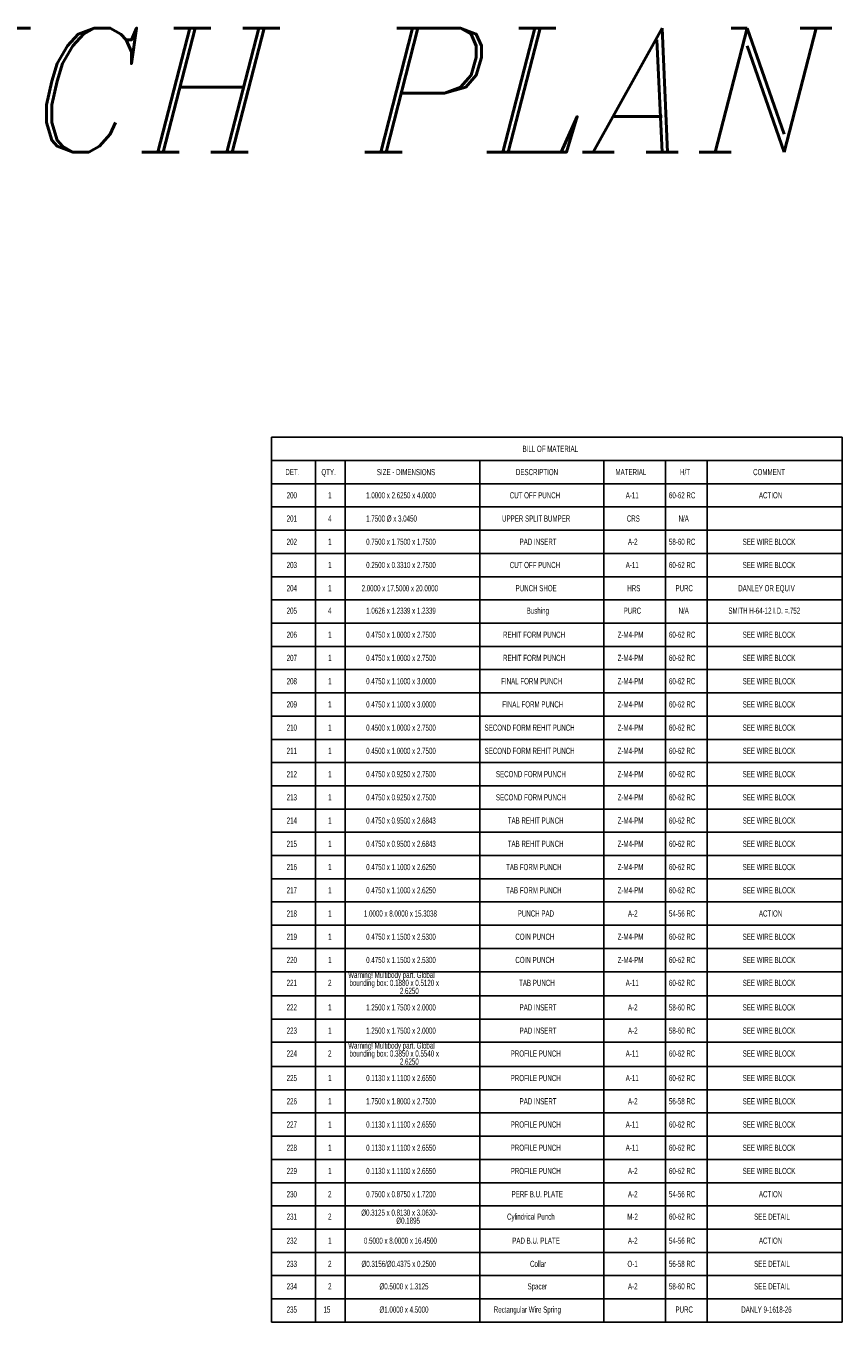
# Model space of a CAD drawing. Header units: inches. Extents: x 1802 to 2468, y -208 to -72.
# Tile 463 of 595: x 2193 to 2207, y -93 to -72. Entities that reach past the tile are written whole.
import ezdxf

# ---------------------------------------------------------------- set-up
doc = ezdxf.new("R2010")
doc.units = ezdxf.units.IN
doc.header["$LTSCALE"] = 0.5
doc.header["$MEASUREMENT"] = 0
doc.layers.add('SID-M-D', color=42, linetype='Continuous')
doc.styles.add('I', font='ITALIC.SHX')
doc.styles.add('SLDTEXTSTYLE0', font='TXT', dxfattribs={"width": 0.595745})

msp = doc.modelspace()

# ---------------------------------------------------------------- linework, layer by layer
at = {"layer": 'SID-M-D'}
for p, q in [((2197.3456, -78.56962), (2197.3456, -78.94462)), ((2197.3456, -78.56962), (2198.05989, -78.56962)), ((2198.05989, -78.56962), (2198.53519, -78.56962)), ((2198.53519, -78.56962), (2200.71233, -78.56962)), ((2200.71233, -78.56962), (2202.71233, -78.56962)), ((2202.71233, -78.56962), (2203.71233, -78.56962)), ((2203.71233, -78.56962), (2204.38457, -78.56962)), ((2204.38457, -78.56962), (2206.56171, -78.56962)), ((2206.56171, -78.56962), (2206.56171, -78.94462)), ((2197.3456, -78.94462), (2197.3456, -79.31962)), ((2197.3456, -78.94462), (2198.05989, -78.94462)), ((2198.05989, -78.94462), (2198.05989, -79.31962)), ((2198.05989, -78.94462), (2198.53519, -78.94462)), ((2198.53519, -78.94462), (2198.53519, -79.31962)), ((2198.53519, -78.94462), (2200.71233, -78.94462)), ((2200.71233, -78.94462), (2200.71233, -79.31962)), ((2200.71233, -78.94462), (2202.71233, -78.94462)), ((2202.71233, -78.94462), (2202.71233, -79.31962)), ((2202.71233, -78.94462), (2203.71233, -78.94462)), ((2203.71233, -78.94462), (2203.71233, -79.31962)), ((2203.71233, -78.94462), (2204.38457, -78.94462)), ((2204.38457, -78.94462), (2204.38457, -79.31962)), ((2204.38457, -78.94462), (2206.56171, -78.94462)), ((2206.56171, -78.94462), (2206.56171, -79.31962)), ((2197.3456, -79.31962), (2198.05989, -79.31962)), ((2197.3456, -79.31962), (2197.3456, -79.69462)), ((2198.05989, -79.31962), (2198.53519, -79.31962)), ((2198.05989, -79.31962), (2198.05989, -79.69462)), ((2198.53519, -79.31962), (2200.71233, -79.31962)), ((2198.53519, -79.31962), (2198.53519, -79.69462)), ((2200.71233, -79.31962), (2202.71233, -79.31962)), ((2200.71233, -79.31962), (2200.71233, -79.69462)), ((2202.71233, -79.31962), (2203.71233, -79.31962)), ((2202.71233, -79.31962), (2202.71233, -79.69462)), ((2203.71233, -79.31962), (2204.38457, -79.31962)), ((2203.71233, -79.31962), (2203.71233, -79.69462)), ((2204.38457, -79.31962), (2206.56171, -79.31962)), ((2204.38457, -79.31962), (2204.38457, -79.69462)), ((2206.56171, -79.31962), (2206.56171, -79.69462)), ((2197.3456, -79.69462), (2197.3456, -80.06962)), ((2197.3456, -79.69462), (2198.05989, -79.69462)), ((2198.05989, -79.69462), (2198.05989, -80.06962)), ((2198.05989, -79.69462), (2198.53519, -79.69462)), ((2198.53519, -79.69462), (2198.53519, -80.06962)), ((2198.53519, -79.69462), (2200.71233, -79.69462)), ((2200.71233, -79.69462), (2200.71233, -80.06962)), ((2200.71233, -79.69462), (2202.71233, -79.69462)), ((2202.71233, -79.69462), (2202.71233, -80.06962)), ((2202.71233, -79.69462), (2203.71233, -79.69462)), ((2203.71233, -79.69462), (2203.71233, -80.06962)), ((2203.71233, -79.69462), (2204.38457, -79.69462)), ((2204.38457, -79.69462), (2204.38457, -80.06962)), ((2204.38457, -79.69462), (2206.56171, -79.69462)), ((2206.56171, -79.69462), (2206.56171, -80.06962)), ((2197.3456, -80.06962), (2197.3456, -80.44462)), ((2197.3456, -80.06962), (2198.05989, -80.06962)), ((2198.05989, -80.06962), (2198.05989, -80.44462)), ((2198.05989, -80.06962), (2198.53519, -80.06962)), ((2198.53519, -80.06962), (2198.53519, -80.44462)), ((2198.53519, -80.06962), (2200.71233, -80.06962)), ((2200.71233, -80.06962), (2200.71233, -80.44462)), ((2200.71233, -80.06962), (2202.71233, -80.06962)), ((2202.71233, -80.06962), (2202.71233, -80.44462)), ((2202.71233, -80.06962), (2203.71233, -80.06962)), ((2203.71233, -80.06962), (2203.71233, -80.44462)), ((2203.71233, -80.06962), (2204.38457, -80.06962)), ((2204.38457, -80.06962), (2204.38457, -80.44462)), ((2204.38457, -80.06962), (2206.56171, -80.06962)), ((2206.56171, -80.06962), (2206.56171, -80.44462)), ((2197.3456, -80.44462), (2197.3456, -80.81962)), ((2197.3456, -80.44462), (2198.05989, -80.44462)), ((2198.05989, -80.44462), (2198.05989, -80.81962)), ((2198.05989, -80.44462), (2198.53519, -80.44462)), ((2198.53519, -80.44462), (2198.53519, -80.81962)), ((2198.53519, -80.44462), (2200.71233, -80.44462)), ((2200.71233, -80.44462), (2200.71233, -80.81962)), ((2200.71233, -80.44462), (2202.71233, -80.44462)), ((2202.71233, -80.44462), (2202.71233, -80.81962)), ((2202.71233, -80.44462), (2203.71233, -80.44462)), ((2203.71233, -80.44462), (2203.71233, -80.81962)), ((2203.71233, -80.44462), (2204.38457, -80.44462)), ((2204.38457, -80.44462), (2204.38457, -80.81962)), ((2204.38457, -80.44462), (2206.56171, -80.44462)), ((2206.56171, -80.44462), (2206.56171, -80.81962)), ((2197.3456, -80.81962), (2197.3456, -81.19462)), ((2197.3456, -80.81962), (2198.05989, -80.81962)), ((2198.05989, -80.81962), (2198.05989, -81.19462)), ((2198.05989, -80.81962), (2198.53519, -80.81962)), ((2198.53519, -80.81962), (2198.53519, -81.19462)), ((2198.53519, -80.81962), (2200.71233, -80.81962)), ((2200.71233, -80.81962), (2200.71233, -81.19462)), ((2200.71233, -80.81962), (2202.71233, -80.81962)), ((2202.71233, -80.81962), (2202.71233, -81.19462)), ((2202.71233, -80.81962), (2203.71233, -80.81962)), ((2203.71233, -80.81962), (2203.71233, -81.19462)), ((2203.71233, -80.81962), (2204.38457, -80.81962)), ((2204.38457, -80.81962), (2204.38457, -81.19462)), ((2204.38457, -80.81962), (2206.56171, -80.81962)), ((2206.56171, -80.81962), (2206.56171, -81.19462)), ((2197.3456, -81.19462), (2197.3456, -81.56962)), ((2197.3456, -81.19462), (2198.05989, -81.19462)), ((2198.05989, -81.19462), (2198.05989, -81.56962)), ((2198.05989, -81.19462), (2198.53519, -81.19462)), ((2198.53519, -81.19462), (2198.53519, -81.56962)), ((2198.53519, -81.19462), (2200.71233, -81.19462)), ((2200.71233, -81.19462), (2200.71233, -81.56962)), ((2200.71233, -81.19462), (2202.71233, -81.19462)), ((2202.71233, -81.19462), (2202.71233, -81.56962)), ((2202.71233, -81.19462), (2203.71233, -81.19462)), ((2203.71233, -81.19462), (2203.71233, -81.56962)), ((2203.71233, -81.19462), (2204.38457, -81.19462)), ((2204.38457, -81.19462), (2204.38457, -81.56962)), ((2204.38457, -81.19462), (2206.56171, -81.19462)), ((2206.56171, -81.19462), (2206.56171, -81.56962)), ((2197.3456, -81.56962), (2197.3456, -81.94462)), ((2197.3456, -81.56962), (2198.05989, -81.56962)), ((2198.05989, -81.56962), (2198.05989, -81.94462)), ((2198.05989, -81.56962), (2198.53519, -81.56962)), ((2198.53519, -81.56962), (2198.53519, -81.94462)), ((2198.53519, -81.56962), (2200.71233, -81.56962)), ((2200.71233, -81.56962), (2200.71233, -81.94462)), ((2200.71233, -81.56962), (2202.71233, -81.56962)), ((2202.71233, -81.56962), (2202.71233, -81.94462)), ((2202.71233, -81.56962), (2203.71233, -81.56962)), ((2203.71233, -81.56962), (2203.71233, -81.94462)), ((2203.71233, -81.56962), (2204.38457, -81.56962)), ((2204.38457, -81.56962), (2204.38457, -81.94462)), ((2204.38457, -81.56962), (2206.56171, -81.56962)), ((2206.56171, -81.56962), (2206.56171, -81.94462)), ((2197.3456, -81.94462), (2197.3456, -82.31962)), ((2197.3456, -81.94462), (2198.05989, -81.94462)), ((2198.05989, -81.94462), (2198.05989, -82.31962)), ((2198.05989, -81.94462), (2198.53519, -81.94462)), ((2198.53519, -81.94462), (2198.53519, -82.31962)), ((2198.53519, -81.94462), (2200.71233, -81.94462)), ((2200.71233, -81.94462), (2200.71233, -82.31962)), ((2200.71233, -81.94462), (2202.71233, -81.94462)), ((2202.71233, -81.94462), (2202.71233, -82.31962)), ((2202.71233, -81.94462), (2203.71233, -81.94462)), ((2203.71233, -81.94462), (2203.71233, -82.31962)), ((2203.71233, -81.94462), (2204.38457, -81.94462)), ((2204.38457, -81.94462), (2204.38457, -82.31962)), ((2204.38457, -81.94462), (2206.56171, -81.94462)), ((2206.56171, -81.94462), (2206.56171, -82.31962)), ((2197.3456, -82.31962), (2197.3456, -82.69462)), ((2197.3456, -82.31962), (2198.05989, -82.31962)), ((2198.05989, -82.31962), (2198.05989, -82.69462)), ((2198.05989, -82.31962), (2198.53519, -82.31962)), ((2198.53519, -82.31962), (2198.53519, -82.69462)), ((2198.53519, -82.31962), (2200.71233, -82.31962)), ((2200.71233, -82.31962), (2200.71233, -82.69462)), ((2200.71233, -82.31962), (2202.71233, -82.31962)), ((2202.71233, -82.31962), (2202.71233, -82.69462)), ((2202.71233, -82.31962), (2203.71233, -82.31962)), ((2203.71233, -82.31962), (2203.71233, -82.69462)), ((2203.71233, -82.31962), (2204.38457, -82.31962)), ((2204.38457, -82.31962), (2204.38457, -82.69462)), ((2204.38457, -82.31962), (2206.56171, -82.31962)), ((2206.56171, -82.31962), (2206.56171, -82.69462)), ((2197.3456, -82.69462), (2197.3456, -83.06962)), ((2197.3456, -82.69462), (2198.05989, -82.69462)), ((2198.05989, -82.69462), (2198.05989, -83.06962)), ((2198.05989, -82.69462), (2198.53519, -82.69462)), ((2198.53519, -82.69462), (2198.53519, -83.06962)), ((2198.53519, -82.69462), (2200.71233, -82.69462)), ((2200.71233, -82.69462), (2200.71233, -83.06962)), ((2200.71233, -82.69462), (2202.71233, -82.69462)), ((2202.71233, -82.69462), (2202.71233, -83.06962)), ((2202.71233, -82.69462), (2203.71233, -82.69462)), ((2203.71233, -82.69462), (2203.71233, -83.06962)), ((2203.71233, -82.69462), (2204.38457, -82.69462)), ((2204.38457, -82.69462), (2204.38457, -83.06962)), ((2204.38457, -82.69462), (2206.56171, -82.69462)), ((2206.56171, -82.69462), (2206.56171, -83.06962)), ((2197.3456, -83.06962), (2197.3456, -83.44462)), ((2197.3456, -83.06962), (2198.05989, -83.06962)), ((2198.05989, -83.06962), (2198.05989, -83.44462)), ((2198.05989, -83.06962), (2198.53519, -83.06962)), ((2198.53519, -83.06962), (2198.53519, -83.44462)), ((2198.53519, -83.06962), (2200.71233, -83.06962)), ((2200.71233, -83.06962), (2200.71233, -83.44462)), ((2200.71233, -83.06962), (2202.71233, -83.06962)), ((2202.71233, -83.06962), (2202.71233, -83.44462)), ((2202.71233, -83.06962), (2203.71233, -83.06962)), ((2203.71233, -83.06962), (2203.71233, -83.44462)), ((2203.71233, -83.06962), (2204.38457, -83.06962)), ((2204.38457, -83.06962), (2204.38457, -83.44462)), ((2204.38457, -83.06962), (2206.56171, -83.06962)), ((2206.56171, -83.06962), (2206.56171, -83.44462)), ((2197.3456, -83.44462), (2197.3456, -83.81962)), ((2197.3456, -83.44462), (2198.05989, -83.44462)), ((2198.05989, -83.44462), (2198.05989, -83.81962)), ((2198.05989, -83.44462), (2198.53519, -83.44462)), ((2198.53519, -83.44462), (2198.53519, -83.81962)), ((2198.53519, -83.44462), (2200.71233, -83.44462)), ((2200.71233, -83.44462), (2200.71233, -83.81962)), ((2200.71233, -83.44462), (2202.71233, -83.44462)), ((2202.71233, -83.44462), (2202.71233, -83.81962)), ((2202.71233, -83.44462), (2203.71233, -83.44462)), ((2203.71233, -83.44462), (2203.71233, -83.81962)), ((2203.71233, -83.44462), (2204.38457, -83.44462)), ((2204.38457, -83.44462), (2204.38457, -83.81962)), ((2204.38457, -83.44462), (2206.56171, -83.44462)), ((2206.56171, -83.44462), (2206.56171, -83.81962)), ((2197.3456, -83.81962), (2197.3456, -84.19462)), ((2197.3456, -83.81962), (2198.05989, -83.81962)), ((2198.05989, -83.81962), (2198.05989, -84.19462)), ((2198.05989, -83.81962), (2198.53519, -83.81962)), ((2198.53519, -83.81962), (2198.53519, -84.19462)), ((2198.53519, -83.81962), (2200.71233, -83.81962)), ((2200.71233, -83.81962), (2200.71233, -84.19462)), ((2200.71233, -83.81962), (2202.71233, -83.81962)), ((2202.71233, -83.81962), (2202.71233, -84.19462)), ((2202.71233, -83.81962), (2203.71233, -83.81962)), ((2203.71233, -83.81962), (2203.71233, -84.19462)), ((2203.71233, -83.81962), (2204.38457, -83.81962)), ((2204.38457, -83.81962), (2204.38457, -84.19462)), ((2204.38457, -83.81962), (2206.56171, -83.81962)), ((2206.56171, -83.81962), (2206.56171, -84.19462)), ((2197.3456, -84.19462), (2197.3456, -84.56962)), ((2197.3456, -84.19462), (2198.05989, -84.19462)), ((2198.05989, -84.19462), (2198.05989, -84.56962)), ((2198.05989, -84.19462), (2198.53519, -84.19462)), ((2198.53519, -84.19462), (2198.53519, -84.56962)), ((2198.53519, -84.19462), (2200.71233, -84.19462)), ((2200.71233, -84.19462), (2200.71233, -84.56962)), ((2200.71233, -84.19462), (2202.71233, -84.19462)), ((2202.71233, -84.19462), (2202.71233, -84.56962)), ((2202.71233, -84.19462), (2203.71233, -84.19462)), ((2203.71233, -84.19462), (2203.71233, -84.56962)), ((2203.71233, -84.19462), (2204.38457, -84.19462)), ((2204.38457, -84.19462), (2204.38457, -84.56962)), ((2204.38457, -84.19462), (2206.56171, -84.19462)), ((2206.56171, -84.19462), (2206.56171, -84.56962)), ((2197.3456, -84.56962), (2197.3456, -84.94462)), ((2197.3456, -84.56962), (2198.05989, -84.56962)), ((2198.05989, -84.56962), (2198.05989, -84.94462)), ((2198.05989, -84.56962), (2198.53519, -84.56962)), ((2198.53519, -84.56962), (2198.53519, -84.94462)), ((2198.53519, -84.56962), (2200.71233, -84.56962)), ((2200.71233, -84.56962), (2200.71233, -84.94462)), ((2200.71233, -84.56962), (2202.71233, -84.56962)), ((2202.71233, -84.56962), (2202.71233, -84.94462)), ((2202.71233, -84.56962), (2203.71233, -84.56962)), ((2203.71233, -84.56962), (2203.71233, -84.94462)), ((2203.71233, -84.56962), (2204.38457, -84.56962)), ((2204.38457, -84.56962), (2204.38457, -84.94462)), ((2204.38457, -84.56962), (2206.56171, -84.56962)), ((2206.56171, -84.56962), (2206.56171, -84.94462)), ((2197.3456, -84.94462), (2197.3456, -85.31962)), ((2197.3456, -84.94462), (2198.05989, -84.94462)), ((2198.05989, -84.94462), (2198.05989, -85.31962)), ((2198.05989, -84.94462), (2198.53519, -84.94462)), ((2198.53519, -84.94462), (2198.53519, -85.31962)), ((2198.53519, -84.94462), (2200.71233, -84.94462)), ((2200.71233, -84.94462), (2200.71233, -85.31962)), ((2200.71233, -84.94462), (2202.71233, -84.94462)), ((2202.71233, -84.94462), (2202.71233, -85.31962)), ((2202.71233, -84.94462), (2203.71233, -84.94462)), ((2203.71233, -84.94462), (2203.71233, -85.31962)), ((2203.71233, -84.94462), (2204.38457, -84.94462)), ((2204.38457, -84.94462), (2204.38457, -85.31962)), ((2204.38457, -84.94462), (2206.56171, -84.94462)), ((2206.56171, -84.94462), (2206.56171, -85.31962)), ((2197.3456, -85.31962), (2197.3456, -85.69462)), ((2197.3456, -85.31962), (2198.05989, -85.31962)), ((2198.05989, -85.31962), (2198.05989, -85.69462)), ((2198.05989, -85.31962), (2198.53519, -85.31962)), ((2198.53519, -85.31962), (2198.53519, -85.69462)), ((2198.53519, -85.31962), (2200.71233, -85.31962)), ((2200.71233, -85.31962), (2200.71233, -85.69462)), ((2200.71233, -85.31962), (2202.71233, -85.31962)), ((2202.71233, -85.31962), (2202.71233, -85.69462)), ((2202.71233, -85.31962), (2203.71233, -85.31962)), ((2203.71233, -85.31962), (2203.71233, -85.69462)), ((2203.71233, -85.31962), (2204.38457, -85.31962)), ((2204.38457, -85.31962), (2204.38457, -85.69462)), ((2204.38457, -85.31962), (2206.56171, -85.31962)), ((2206.56171, -85.31962), (2206.56171, -85.69462)), ((2197.3456, -85.69462), (2197.3456, -86.06962)), ((2197.3456, -85.69462), (2198.05989, -85.69462)), ((2198.05989, -85.69462), (2198.05989, -86.06962)), ((2198.05989, -85.69462), (2198.53519, -85.69462)), ((2198.53519, -85.69462), (2198.53519, -86.06962)), ((2198.53519, -85.69462), (2200.71233, -85.69462)), ((2200.71233, -85.69462), (2200.71233, -86.06962)), ((2200.71233, -85.69462), (2202.71233, -85.69462)), ((2202.71233, -85.69462), (2202.71233, -86.06962)), ((2202.71233, -85.69462), (2203.71233, -85.69462)), ((2203.71233, -85.69462), (2203.71233, -86.06962)), ((2203.71233, -85.69462), (2204.38457, -85.69462)), ((2204.38457, -85.69462), (2204.38457, -86.06962)), ((2204.38457, -85.69462), (2206.56171, -85.69462)), ((2206.56171, -85.69462), (2206.56171, -86.06962)), ((2197.3456, -86.06962), (2197.3456, -86.44462)), ((2197.3456, -86.06962), (2198.05989, -86.06962)), ((2198.05989, -86.06962), (2198.05989, -86.44462)), ((2198.05989, -86.06962), (2198.53519, -86.06962)), ((2198.53519, -86.06962), (2198.53519, -86.44462)), ((2198.53519, -86.06962), (2200.71233, -86.06962)), ((2200.71233, -86.06962), (2200.71233, -86.44462)), ((2200.71233, -86.06962), (2202.71233, -86.06962)), ((2202.71233, -86.06962), (2202.71233, -86.44462)), ((2202.71233, -86.06962), (2203.71233, -86.06962)), ((2203.71233, -86.06962), (2203.71233, -86.44462)), ((2203.71233, -86.06962), (2204.38457, -86.06962)), ((2204.38457, -86.06962), (2204.38457, -86.44462)), ((2204.38457, -86.06962), (2206.56171, -86.06962)), ((2206.56171, -86.06962), (2206.56171, -86.44462)), ((2197.3456, -86.44462), (2197.3456, -86.81962)), ((2197.3456, -86.44462), (2198.05989, -86.44462)), ((2198.05989, -86.44462), (2198.05989, -86.81962)), ((2198.05989, -86.44462), (2198.53519, -86.44462)), ((2198.53519, -86.44462), (2198.53519, -86.81962)), ((2198.53519, -86.44462), (2200.71233, -86.44462)), ((2200.71233, -86.44462), (2200.71233, -86.81962)), ((2200.71233, -86.44462), (2202.71233, -86.44462)), ((2202.71233, -86.44462), (2202.71233, -86.81962)), ((2202.71233, -86.44462), (2203.71233, -86.44462)), ((2203.71233, -86.44462), (2203.71233, -86.81962)), ((2203.71233, -86.44462), (2204.38457, -86.44462)), ((2204.38457, -86.44462), (2204.38457, -86.81962)), ((2204.38457, -86.44462), (2206.56171, -86.44462)), ((2206.56171, -86.44462), (2206.56171, -86.81962)), ((2197.3456, -86.81962), (2197.3456, -87.19462)), ((2197.3456, -86.81962), (2198.05989, -86.81962)), ((2198.05989, -86.81962), (2198.05989, -87.19462)), ((2198.05989, -86.81962), (2198.53519, -86.81962)), ((2198.53519, -86.81962), (2198.53519, -87.19462)), ((2198.53519, -86.81962), (2200.71233, -86.81962)), ((2200.71233, -86.81962), (2200.71233, -87.19462)), ((2200.71233, -86.81962), (2202.71233, -86.81962)), ((2202.71233, -86.81962), (2202.71233, -87.19462)), ((2202.71233, -86.81962), (2203.71233, -86.81962)), ((2203.71233, -86.81962), (2203.71233, -87.19462)), ((2203.71233, -86.81962), (2204.38457, -86.81962)), ((2204.38457, -86.81962), (2204.38457, -87.19462)), ((2204.38457, -86.81962), (2206.56171, -86.81962)), ((2206.56171, -86.81962), (2206.56171, -87.19462)), ((2197.3456, -87.19462), (2197.3456, -87.5849)), ((2197.3456, -87.19462), (2198.05989, -87.19462)), ((2198.05989, -87.19462), (2198.05989, -87.5849)), ((2198.05989, -87.19462), (2198.53519, -87.19462)), ((2198.53519, -87.19462), (2198.53519, -87.5849)), ((2198.53519, -87.19462), (2200.71233, -87.19462)), ((2200.71233, -87.19462), (2200.71233, -87.5849)), ((2200.71233, -87.19462), (2202.71233, -87.19462)), ((2202.71233, -87.19462), (2202.71233, -87.5849)), ((2202.71233, -87.19462), (2203.71233, -87.19462)), ((2203.71233, -87.19462), (2203.71233, -87.5849)), ((2203.71233, -87.19462), (2204.38457, -87.19462)), ((2204.38457, -87.19462), (2204.38457, -87.5849)), ((2204.38457, -87.19462), (2206.56171, -87.19462)), ((2206.56171, -87.19462), (2206.56171, -87.5849)), ((2197.3456, -87.5849), (2197.3456, -87.9599)), ((2197.3456, -87.5849), (2198.05989, -87.5849)), ((2198.05989, -87.5849), (2198.05989, -87.9599)), ((2198.05989, -87.5849), (2198.53519, -87.5849)), ((2198.53519, -87.5849), (2198.53519, -87.9599)), ((2198.53519, -87.5849), (2200.71233, -87.5849)), ((2200.71233, -87.5849), (2200.71233, -87.9599)), ((2200.71233, -87.5849), (2202.71233, -87.5849)), ((2202.71233, -87.5849), (2202.71233, -87.9599)), ((2202.71233, -87.5849), (2203.71233, -87.5849)), ((2203.71233, -87.5849), (2203.71233, -87.9599)), ((2203.71233, -87.5849), (2204.38457, -87.5849)), ((2204.38457, -87.5849), (2204.38457, -87.9599)), ((2204.38457, -87.5849), (2206.56171, -87.5849)), ((2206.56171, -87.5849), (2206.56171, -87.9599)), ((2197.3456, -87.9599), (2197.3456, -88.3349)), ((2197.3456, -87.9599), (2198.05989, -87.9599)), ((2198.05989, -87.9599), (2198.05989, -88.3349)), ((2198.05989, -87.9599), (2198.53519, -87.9599)), ((2198.53519, -87.9599), (2198.53519, -88.3349)), ((2198.53519, -87.9599), (2200.71233, -87.9599)), ((2200.71233, -87.9599), (2200.71233, -88.3349)), ((2200.71233, -87.9599), (2202.71233, -87.9599)), ((2202.71233, -87.9599), (2202.71233, -88.3349)), ((2202.71233, -87.9599), (2203.71233, -87.9599)), ((2203.71233, -87.9599), (2203.71233, -88.3349)), ((2203.71233, -87.9599), (2204.38457, -87.9599)), ((2204.38457, -87.9599), (2204.38457, -88.3349)), ((2204.38457, -87.9599), (2206.56171, -87.9599)), ((2206.56171, -87.9599), (2206.56171, -88.3349)), ((2197.3456, -88.3349), (2197.3456, -88.72518)), ((2197.3456, -88.3349), (2198.05989, -88.3349)), ((2198.05989, -88.3349), (2198.05989, -88.72518)), ((2198.05989, -88.3349), (2198.53519, -88.3349)), ((2198.53519, -88.3349), (2198.53519, -88.72518)), ((2198.53519, -88.3349), (2200.71233, -88.3349)), ((2200.71233, -88.3349), (2200.71233, -88.72518)), ((2200.71233, -88.3349), (2202.71233, -88.3349)), ((2202.71233, -88.3349), (2202.71233, -88.72518)), ((2202.71233, -88.3349), (2203.71233, -88.3349)), ((2203.71233, -88.3349), (2203.71233, -88.72518)), ((2203.71233, -88.3349), (2204.38457, -88.3349)), ((2204.38457, -88.3349), (2204.38457, -88.72518)), ((2204.38457, -88.3349), (2206.56171, -88.3349)), ((2206.56171, -88.3349), (2206.56171, -88.72518)), ((2197.3456, -88.72518), (2197.3456, -89.10018)), ((2197.3456, -88.72518), (2198.05989, -88.72518)), ((2198.05989, -88.72518), (2198.05989, -89.10018)), ((2198.05989, -88.72518), (2198.53519, -88.72518)), ((2198.53519, -88.72518), (2198.53519, -89.10018)), ((2198.53519, -88.72518), (2200.71233, -88.72518)), ((2200.71233, -88.72518), (2200.71233, -89.10018)), ((2200.71233, -88.72518), (2202.71233, -88.72518)), ((2202.71233, -88.72518), (2202.71233, -89.10018)), ((2202.71233, -88.72518), (2203.71233, -88.72518)), ((2203.71233, -88.72518), (2203.71233, -89.10018)), ((2203.71233, -88.72518), (2204.38457, -88.72518)), ((2204.38457, -88.72518), (2204.38457, -89.10018)), ((2204.38457, -88.72518), (2206.56171, -88.72518)), ((2206.56171, -88.72518), (2206.56171, -89.10018)), ((2197.3456, -89.10018), (2197.3456, -89.47518)), ((2197.3456, -89.10018), (2198.05989, -89.10018)), ((2198.05989, -89.10018), (2198.05989, -89.47518)), ((2198.05989, -89.10018), (2198.53519, -89.10018)), ((2198.53519, -89.10018), (2198.53519, -89.47518)), ((2198.53519, -89.10018), (2200.71233, -89.10018)), ((2200.71233, -89.10018), (2200.71233, -89.47518)), ((2200.71233, -89.10018), (2202.71233, -89.10018)), ((2202.71233, -89.10018), (2202.71233, -89.47518)), ((2202.71233, -89.10018), (2203.71233, -89.10018)), ((2203.71233, -89.10018), (2203.71233, -89.47518)), ((2203.71233, -89.10018), (2204.38457, -89.10018)), ((2204.38457, -89.10018), (2204.38457, -89.47518)), ((2204.38457, -89.10018), (2206.56171, -89.10018)), ((2206.56171, -89.10018), (2206.56171, -89.47518)), ((2197.3456, -89.47518), (2197.3456, -89.85018)), ((2197.3456, -89.47518), (2198.05989, -89.47518)), ((2198.05989, -89.47518), (2198.05989, -89.85018)), ((2198.05989, -89.47518), (2198.53519, -89.47518)), ((2198.53519, -89.47518), (2198.53519, -89.85018)), ((2198.53519, -89.47518), (2200.71233, -89.47518)), ((2200.71233, -89.47518), (2200.71233, -89.85018)), ((2200.71233, -89.47518), (2202.71233, -89.47518)), ((2202.71233, -89.47518), (2202.71233, -89.85018)), ((2202.71233, -89.47518), (2203.71233, -89.47518)), ((2203.71233, -89.47518), (2203.71233, -89.85018)), ((2203.71233, -89.47518), (2204.38457, -89.47518)), ((2204.38457, -89.47518), (2204.38457, -89.85018)), ((2204.38457, -89.47518), (2206.56171, -89.47518)), ((2206.56171, -89.47518), (2206.56171, -89.85018)), ((2197.3456, -89.85018), (2197.3456, -90.22518)), ((2197.3456, -89.85018), (2198.05989, -89.85018)), ((2198.05989, -89.85018), (2198.05989, -90.22518)), ((2198.05989, -89.85018), (2198.53519, -89.85018)), ((2198.53519, -89.85018), (2198.53519, -90.22518)), ((2198.53519, -89.85018), (2200.71233, -89.85018)), ((2200.71233, -89.85018), (2200.71233, -90.22518)), ((2200.71233, -89.85018), (2202.71233, -89.85018)), ((2202.71233, -89.85018), (2202.71233, -90.22518)), ((2202.71233, -89.85018), (2203.71233, -89.85018)), ((2203.71233, -89.85018), (2203.71233, -90.22518)), ((2203.71233, -89.85018), (2204.38457, -89.85018)), ((2204.38457, -89.85018), (2204.38457, -90.22518)), ((2204.38457, -89.85018), (2206.56171, -89.85018)), ((2206.56171, -89.85018), (2206.56171, -90.22518)), ((2197.3456, -90.22518), (2197.3456, -90.60018)), ((2197.3456, -90.22518), (2198.05989, -90.22518)), ((2198.05989, -90.22518), (2198.05989, -90.60018)), ((2198.05989, -90.22518), (2198.53519, -90.22518)), ((2198.53519, -90.22518), (2198.53519, -90.60018)), ((2198.53519, -90.22518), (2200.71233, -90.22518)), ((2200.71233, -90.22518), (2200.71233, -90.60018)), ((2200.71233, -90.22518), (2202.71233, -90.22518)), ((2202.71233, -90.22518), (2202.71233, -90.60018)), ((2202.71233, -90.22518), (2203.71233, -90.22518)), ((2203.71233, -90.22518), (2203.71233, -90.60018)), ((2203.71233, -90.22518), (2204.38457, -90.22518)), ((2204.38457, -90.22518), (2204.38457, -90.60018)), ((2204.38457, -90.22518), (2206.56171, -90.22518)), ((2206.56171, -90.22518), (2206.56171, -90.60018)), ((2197.3456, -90.60018), (2197.3456, -90.97518)), ((2197.3456, -90.60018), (2198.05989, -90.60018)), ((2198.05989, -90.60018), (2198.05989, -90.97518)), ((2198.05989, -90.60018), (2198.53519, -90.60018)), ((2198.53519, -90.60018), (2198.53519, -90.97518)), ((2198.53519, -90.60018), (2200.71233, -90.60018)), ((2200.71233, -90.60018), (2200.71233, -90.97518)), ((2200.71233, -90.60018), (2202.71233, -90.60018)), ((2202.71233, -90.60018), (2202.71233, -90.97518)), ((2202.71233, -90.60018), (2203.71233, -90.60018)), ((2203.71233, -90.60018), (2203.71233, -90.97518)), ((2203.71233, -90.60018), (2204.38457, -90.60018)), ((2204.38457, -90.60018), (2204.38457, -90.97518)), ((2204.38457, -90.60018), (2206.56171, -90.60018)), ((2206.56171, -90.60018), (2206.56171, -90.97518)), ((2197.3456, -90.97518), (2197.3456, -91.35018)), ((2197.3456, -90.97518), (2198.05989, -90.97518)), ((2198.05989, -90.97518), (2198.05989, -91.35018)), ((2198.05989, -90.97518), (2198.53519, -90.97518)), ((2198.53519, -90.97518), (2198.53519, -91.35018)), ((2198.53519, -90.97518), (2200.71233, -90.97518)), ((2200.71233, -90.97518), (2200.71233, -91.35018)), ((2200.71233, -90.97518), (2202.71233, -90.97518)), ((2202.71233, -90.97518), (2202.71233, -91.35018)), ((2202.71233, -90.97518), (2203.71233, -90.97518)), ((2203.71233, -90.97518), (2203.71233, -91.35018)), ((2203.71233, -90.97518), (2204.38457, -90.97518)), ((2204.38457, -90.97518), (2204.38457, -91.35018)), ((2204.38457, -90.97518), (2206.56171, -90.97518)), ((2206.56171, -90.97518), (2206.56171, -91.35018)), ((2197.3456, -91.35018), (2197.3456, -91.72518)), ((2197.3456, -91.35018), (2198.05989, -91.35018)), ((2198.05989, -91.35018), (2198.05989, -91.72518)), ((2198.05989, -91.35018), (2198.53519, -91.35018)), ((2198.53519, -91.35018), (2198.53519, -91.72518)), ((2198.53519, -91.35018), (2200.71233, -91.35018)), ((2200.71233, -91.35018), (2200.71233, -91.72518)), ((2200.71233, -91.35018), (2202.71233, -91.35018)), ((2202.71233, -91.35018), (2202.71233, -91.72518)), ((2202.71233, -91.35018), (2203.71233, -91.35018)), ((2203.71233, -91.35018), (2203.71233, -91.72518)), ((2203.71233, -91.35018), (2204.38457, -91.35018)), ((2204.38457, -91.35018), (2204.38457, -91.72518)), ((2204.38457, -91.35018), (2206.56171, -91.35018)), ((2206.56171, -91.35018), (2206.56171, -91.72518)), ((2197.3456, -91.72518), (2197.3456, -92.10018)), ((2197.3456, -91.72518), (2198.05989, -91.72518)), ((2198.05989, -91.72518), (2198.05989, -92.10018)), ((2198.05989, -91.72518), (2198.53519, -91.72518)), ((2198.53519, -91.72518), (2198.53519, -92.10018)), ((2198.53519, -91.72518), (2200.71233, -91.72518)), ((2200.71233, -91.72518), (2200.71233, -92.10018)), ((2200.71233, -91.72518), (2202.71233, -91.72518)), ((2202.71233, -91.72518), (2202.71233, -92.10018)), ((2202.71233, -91.72518), (2203.71233, -91.72518)), ((2203.71233, -91.72518), (2203.71233, -92.10018)), ((2203.71233, -91.72518), (2204.38457, -91.72518)), ((2204.38457, -91.72518), (2204.38457, -92.10018)), ((2204.38457, -91.72518), (2206.56171, -91.72518)), ((2206.56171, -91.72518), (2206.56171, -92.10018)), ((2197.3456, -92.10018), (2197.3456, -92.47518)), ((2197.3456, -92.10018), (2198.05989, -92.10018)), ((2198.05989, -92.10018), (2198.05989, -92.47518)), ((2198.05989, -92.10018), (2198.53519, -92.10018)), ((2198.53519, -92.10018), (2198.53519, -92.47518)), ((2198.53519, -92.10018), (2200.71233, -92.10018)), ((2200.71233, -92.10018), (2200.71233, -92.47518)), ((2200.71233, -92.10018), (2202.71233, -92.10018)), ((2202.71233, -92.10018), (2202.71233, -92.47518)), ((2202.71233, -92.10018), (2203.71233, -92.10018)), ((2203.71233, -92.10018), (2203.71233, -92.47518)), ((2203.71233, -92.10018), (2204.38457, -92.10018)), ((2204.38457, -92.10018), (2204.38457, -92.47518)), ((2204.38457, -92.10018), (2206.56171, -92.10018)), ((2206.56171, -92.10018), (2206.56171, -92.47518)), ((2197.3456, -92.47518), (2197.3456, -92.85018)), ((2197.3456, -92.47518), (2198.05989, -92.47518)), ((2198.05989, -92.47518), (2198.05989, -92.85018)), ((2198.05989, -92.47518), (2198.53519, -92.47518)), ((2198.53519, -92.47518), (2198.53519, -92.85018)), ((2198.53519, -92.47518), (2200.71233, -92.47518)), ((2200.71233, -92.47518), (2200.71233, -92.85018)), ((2200.71233, -92.47518), (2202.71233, -92.47518)), ((2202.71233, -92.47518), (2202.71233, -92.85018)), ((2202.71233, -92.47518), (2203.71233, -92.47518)), ((2203.71233, -92.47518), (2203.71233, -92.85018)), ((2203.71233, -92.47518), (2204.38457, -92.47518)), ((2204.38457, -92.47518), (2204.38457, -92.85018)), ((2204.38457, -92.47518), (2206.56171, -92.47518)), ((2206.56171, -92.47518), (2206.56171, -92.85018)), ((2197.3456, -92.85018), (2198.05989, -92.85018)), ((2198.05989, -92.85018), (2198.53519, -92.85018)), ((2198.53519, -92.85018), (2200.71233, -92.85018)), ((2200.71233, -92.85018), (2202.71233, -92.85018)), ((2202.71233, -92.85018), (2203.71233, -92.85018)), ((2203.71233, -92.85018), (2204.38457, -92.85018)), ((2204.38457, -92.85018), (2206.56171, -92.85018))]:
    msp.add_line(p, q, dxfattribs=at)

# ---------------------------------------------------------------- texts
at = {"color": 6, "style": 'I'}
msp.add_text('PUNCH PLAN', height=2, dxfattribs=at).set_placement((2187.19768, -73.96545))
at = {"layer": 'SID-M-D', "char_height": 0.1, "attachment_point": 1, "style": 'SLDTEXTSTYLE0'}
for s, insert in [('BILL OF MATERIAL', (2201.4013, -78.70565)), ('H/T', (2203.94533, -79.08065)), ('DET.', (2197.57052, -79.08065)), ('QTY.', (2198.15316, -79.08065)), ('SIZE - DIMENSIONS', (2199.04897, -79.08065)), ('DESCRIPTION', (2201.29393, -79.08065)), ('MATERIAL', (2202.90199, -79.08065)), ('COMMENT', (2205.12509, -79.08065)), ('200', (2197.59191, -79.45565)), ('1', (2198.2606, -79.45565)), ('1.0000 x 2.6250 x 4.0000', (2198.87626, -79.45565)), ('CUT OFF PUNCH', (2201.19449, -79.45565)), ('A-11', (2203.06699, -79.45565)), ('60-62 RC', (2203.7654, -79.45565)), ('ACTION', (2205.21898, -79.45565)), ('201', (2197.59191, -79.83065)), ('4', (2198.2606, -79.83065)), ('{1.7500 Ø x 3.0450}', (2198.87626, -79.83065)), ('UPPER SPLIT BUMPER', (2201.07081, -79.83065)), ('CRS', (2203.08449, -79.83065)), ('N/A', (2203.92067, -79.83065)), ('202', (2197.59191, -80.20565)), ('1', (2198.2606, -80.20565)), ('0.7500 x 1.7500 x 1.7500', (2198.87626, -80.20565)), ('PAD INSERT', (2201.35331, -80.20565)), ('A-2', (2203.10393, -80.20565)), ('58-60 RC', (2203.7654, -80.20565)), ('SEE WIRE BLOCK', (2204.95564, -80.20565)), ('203', (2197.59191, -80.58065)), ('1', (2198.2606, -80.58065)), ('0.2500 x 0.3310 x 2.7500', (2198.87626, -80.58065)), ('CUT OFF PUNCH', (2201.19449, -80.58065)), ('A-11', (2203.06699, -80.58065)), ('60-62 RC', (2203.7654, -80.58065)), ('SEE WIRE BLOCK', (2204.95564, -80.58065)), ('204', (2197.59191, -80.95565)), ('1', (2198.2606, -80.95565)), ('2.0000 x 17.5000 x 20.0000', (2198.80237, -80.95565)), ('PUNCH SHOE', (2201.28928, -80.95565)), ('HRS', (2203.0931, -80.95565)), ('PURC', (2203.87067, -80.95565)), ('DANLEY OR EQUIV', (2204.88425, -80.95565)), ('205', (2197.59191, -81.31787)), ('4', (2198.2606, -81.31787)), ('1.0626 x 1.2339 x 1.2339', (2198.87626, -81.31787)), ('Bushing', (2201.46817, -81.31787)), ('PURC', (2203.03456, -81.31787)), ('N/A', (2203.92067, -81.31787)), ('SMITH H-64-12 I.D. =.752', (2204.72529, -81.31787)), ('206', (2197.59191, -81.70565)), ('1', (2198.2606, -81.70565)), ('0.4750 x 1.0000 x 2.7500', (2198.87626, -81.70565)), ('REHIT FORM PUNCH', (2201.08601, -81.70565)), ('Z-M4-PM', (2202.93713, -81.70565)), ('60-62 RC', (2203.7654, -81.70565)), ('SEE WIRE BLOCK', (2204.95564, -81.70565)), ('207', (2197.59191, -82.08065)), ('1', (2198.2606, -82.08065)), ('0.4750 x 1.0000 x 2.7500', (2198.87626, -82.08065)), ('REHIT FORM PUNCH', (2201.08601, -82.08065)), ('Z-M4-PM', (2202.93713, -82.08065)), ('60-62 RC', (2203.7654, -82.08065)), ('SEE WIRE BLOCK', (2204.95564, -82.08065)), ('208', (2197.59191, -82.45565)), ('1', (2198.2606, -82.45565)), ('0.4750 x 1.1000 x 3.0000', (2198.87626, -82.45565)), ('FINAL FORM PUNCH', (2201.05608, -82.45565)), ('Z-M4-PM', (2202.93713, -82.45565)), ('60-62 RC', (2203.7654, -82.45565)), ('SEE WIRE BLOCK', (2204.95564, -82.45565)), ('209', (2197.59191, -82.83065)), ('1', (2198.2606, -82.83065)), ('0.4750 x 1.1000 x 3.0000', (2198.87626, -82.83065)), ('FINAL FORM PUNCH', (2201.07456, -82.83065)), ('Z-M4-PM', (2202.93713, -82.83065)), ('60-62 RC', (2203.7654, -82.83065)), ('SEE WIRE BLOCK', (2204.95564, -82.83065)), ('210', (2197.59191, -83.20565)), ('1', (2198.2606, -83.20565)), ('0.4500 x 1.0000 x 2.7500', (2198.87626, -83.20565)), ('SECOND FORM REHIT PUNCH', (2200.78761, -83.20565)), ('Z-M4-PM', (2202.93713, -83.20565)), ('60-62 RC', (2203.7654, -83.20565)), ('SEE WIRE BLOCK', (2204.95564, -83.20565)), ('211', (2197.59191, -83.58065)), ('1', (2198.2606, -83.58065)), ('0.4500 x 1.0000 x 2.7500', (2198.87626, -83.58065)), ('SECOND FORM REHIT PUNCH', (2200.78761, -83.58065)), ('Z-M4-PM', (2202.93713, -83.58065)), ('60-62 RC', (2203.7654, -83.58065)), ('SEE WIRE BLOCK', (2204.95564, -83.58065)), ('212', (2197.59191, -83.95565)), ('1', (2198.2606, -83.95565)), ('0.4750 x 0.9250 x 2.7500', (2198.87626, -83.95565)), ('SECOND FORM PUNCH', (2200.97136, -83.95565)), ('Z-M4-PM', (2202.93713, -83.95565)), ('60-62 RC', (2203.7654, -83.95565)), ('SEE WIRE BLOCK', (2204.95564, -83.95565)), ('213', (2197.59191, -84.33065)), ('1', (2198.2606, -84.33065)), ('0.4750 x 0.9250 x 2.7500', (2198.87626, -84.33065)), ('SECOND FORM PUNCH', (2200.97136, -84.33065)), ('Z-M4-PM', (2202.93713, -84.33065)), ('60-62 RC', (2203.7654, -84.33065)), ('SEE WIRE BLOCK', (2204.95564, -84.33065)), ('214', (2197.59191, -84.70565)), ('1', (2198.2606, -84.70565)), ('0.4750 x 0.9500 x 2.6843', (2198.87626, -84.70565)), ('TAB REHIT PUNCH', (2201.16199, -84.70565)), ('Z-M4-PM', (2202.93713, -84.70565)), ('60-62 RC', (2203.7654, -84.70565)), ('SEE WIRE BLOCK', (2204.95564, -84.70565)), ('215', (2197.59191, -85.08065)), ('1', (2198.2606, -85.08065)), ('0.4750 x 0.9500 x 2.6843', (2198.87626, -85.08065)), ('TAB REHIT PUNCH', (2201.16199, -85.08065)), ('Z-M4-PM', (2202.93713, -85.08065)), ('60-62 RC', (2203.7654, -85.08065)), ('SEE WIRE BLOCK', (2204.95564, -85.08065)), ('216', (2197.59191, -85.45565)), ('1', (2198.2606, -85.45565)), ('0.4750 x 1.1000 x 2.6250', (2198.87626, -85.45565)), ('TAB FORM PUNCH', (2201.13532, -85.45565)), ('Z-M4-PM', (2202.93713, -85.45565)), ('60-62 RC', (2203.7654, -85.45565)), ('SEE WIRE BLOCK', (2204.95564, -85.45565)), ('217', (2197.59191, -85.83065)), ('1', (2198.2606, -85.83065)), ('0.4750 x 1.1000 x 2.6250', (2198.87626, -85.83065)), ('TAB FORM PUNCH', (2201.13532, -85.83065)), ('Z-M4-PM', (2202.93713, -85.83065)), ('60-62 RC', (2203.7654, -85.83065)), ('SEE WIRE BLOCK', (2204.95564, -85.83065)), ('218', (2197.59191, -86.20565)), ('1', (2198.2606, -86.20565)), ('1.0000 x 8.0000 x 15.3038', (2198.83932, -86.20565)), ('PUNCH PAD', (2201.32338, -86.20565)), ('A-2', (2203.10393, -86.20565)), ('54-56 RC', (2203.7654, -86.20565)), ('ACTION', (2205.21898, -86.20565)), ('219', (2197.59191, -86.58065)), ('1', (2198.2606, -86.58065)), ('0.4750 x 1.1500 x 2.5300', (2198.87626, -86.58065)), ('COIN PUNCH', (2201.28525, -86.58065)), ('Z-M4-PM', (2202.93713, -86.58065)), ('60-62 RC', (2203.7654, -86.58065)), ('SEE WIRE BLOCK', (2204.95564, -86.58065)), ('220', (2197.59191, -86.95565)), ('1', (2198.2606, -86.95565)), ('0.4750 x 1.1500 x 2.5300', (2198.87626, -86.95565)), ('COIN PUNCH', (2201.28525, -86.95565)), ('Z-M4-PM', (2202.93713, -86.95565)), ('60-62 RC', (2203.7654, -86.95565)), ('SEE WIRE BLOCK', (2204.95564, -86.95565)), ('Warning! Multibody part. Global', (2198.58626, -87.1962)), ('221', (2197.59191, -87.32551)), ('2', (2198.2606, -87.32551)), ('bounding box: 0.1880 x 0.5120 x', (2198.60647, -87.32551)), ('TAB PUNCH', (2201.34574, -87.32551)), ('A-11', (2203.06699, -87.32551)), ('60-62 RC', (2203.7654, -87.32551)), ('SEE WIRE BLOCK', (2204.95564, -87.32551)), ('2.6250', (2199.42057, -87.45482)), ('222', (2197.59191, -87.72093)), ('1', (2198.2606, -87.72093)), ('1.2500 x 1.7500 x 2.0000', (2198.87626, -87.72093)), ('PAD INSERT', (2201.35331, -87.72093)), ('A-2', (2203.10393, -87.72093)), ('58-60 RC', (2203.7654, -87.72093)), ('SEE WIRE BLOCK', (2204.95564, -87.72093)), ('223', (2197.59191, -88.09593)), ('1', (2198.2606, -88.09593)), ('1.2500 x 1.7500 x 2.0000', (2198.87626, -88.09593)), ('PAD INSERT', (2201.35331, -88.09593)), ('A-2', (2203.10393, -88.09593)), ('58-60 RC', (2203.7654, -88.09593)), ('SEE WIRE BLOCK', (2204.95564, -88.09593)), ('224', (2197.59191, -88.46579)), ('2', (2198.2606, -88.46579)), ('Warning! Multibody part. Global', (2198.58626, -88.33648)), ('bounding box: 0.3850 x 0.5540 x', (2198.60647, -88.46579)), ('PROFILE PUNCH', (2201.20997, -88.46579)), ('A-11', (2203.06699, -88.46579)), ('60-62 RC', (2203.7654, -88.46579)), ('SEE WIRE BLOCK', (2204.95564, -88.46579)), ('2.6250', (2199.42057, -88.59509)), ('225', (2197.59191, -88.86121)), ('1', (2198.2606, -88.86121)), ('0.1130 x 1.1100 x 2.6550', (2198.87626, -88.86121)), ('PROFILE PUNCH', (2201.20997, -88.86121)), ('A-11', (2203.06699, -88.86121)), ('60-62 RC', (2203.7654, -88.86121)), ('SEE WIRE BLOCK', (2204.95564, -88.86121)), ('226', (2197.59191, -89.23621)), ('1', (2198.2606, -89.23621)), ('1.7500 x 1.8000 x 2.7500', (2198.87626, -89.23621)), ('PAD INSERT', (2201.35331, -89.23621)), ('A-2', (2203.10393, -89.23621)), ('56-58 RC', (2203.7654, -89.23621)), ('SEE WIRE BLOCK', (2204.95564, -89.23621)), ('227', (2197.59191, -89.61121)), ('1', (2198.2606, -89.61121)), ('0.1130 x 1.1100 x 2.6550', (2198.87626, -89.61121)), ('PROFILE PUNCH', (2201.20997, -89.61121)), ('A-11', (2203.06699, -89.61121)), ('60-62 RC', (2203.7654, -89.61121)), ('SEE WIRE BLOCK', (2204.95564, -89.61121)), ('228', (2197.59191, -89.98621)), ('1', (2198.2606, -89.98621)), ('0.1130 x 1.1100 x 2.6550', (2198.87626, -89.98621)), ('PROFILE PUNCH', (2201.20997, -89.98621)), ('A-11', (2203.06699, -89.98621)), ('60-62 RC', (2203.7654, -89.98621)), ('SEE WIRE BLOCK', (2204.95564, -89.98621)), ('229', (2197.59191, -90.36121)), ('1', (2198.2606, -90.36121)), ('0.1130 x 1.1100 x 2.6550', (2198.87626, -90.36121)), ('PROFILE PUNCH', (2201.20997, -90.36121)), ('A-2', (2203.10393, -90.36121)), ('60-62 RC', (2203.7654, -90.36121)), ('SEE WIRE BLOCK', (2204.95564, -90.36121)), ('230', (2197.59191, -90.73621)), ('2', (2198.2606, -90.73621)), ('0.7500 x 0.8750 x 1.7200', (2198.87626, -90.73621)), ('PERF B.U. PLATE', (2201.22483, -90.73621)), ('A-2', (2203.10393, -90.73621)), ('54-56 RC', (2203.7654, -90.73621)), ('ACTION', (2205.21898, -90.73621)), ('231', (2197.59191, -91.09843)), ('2', (2198.2606, -91.09843)), ('Ø0.3125 x 0.8130 x 3.0630-', (2198.79626, -91.03378)), ('Ø0.1895', (2199.36272, -91.16308)), ('Cylindrical Punch', (2201.15115, -91.09843)), ('M-2', (2203.09199, -91.09843)), ('60-62 RC', (2203.7654, -91.09843)), ('SEE DETAIL', (2205.14106, -91.09843)), ('232', (2197.59191, -91.48621)), ('1', (2198.2606, -91.48621)), ('0.5000 x 8.0000 x 16.4500', (2198.83932, -91.48621)), ('PAD B.U. PLATE', (2201.23449, -91.48621)), ('A-2', (2203.10393, -91.48621)), ('54-56 RC', (2203.7654, -91.48621)), ('ACTION', (2205.21898, -91.48621)), ('233', (2197.59191, -91.86121)), ('2', (2198.2606, -91.86121)), ('Ø0.3156/Ø0.4375 x 0.2500', (2198.80036, -91.86121)), ('Collar', (2201.5222, -91.86121)), ('O-1', (2203.09532, -91.86121)), ('56-58 RC', (2203.7654, -91.86121)), ('SEE DETAIL', (2205.14106, -91.86121)), ('234', (2197.59191, -92.22343)), ('2', (2198.2606, -92.22343)), ('Ø0.5000 x 1.3125', (2199.09057, -92.22343)), ('Spacer', (2201.48157, -92.22343)), ('A-2', (2203.10393, -92.22343)), ('58-60 RC', (2203.7654, -92.22343)), ('SEE DETAIL', (2205.14106, -92.22343)), ('235', (2197.59191, -92.59843)), ('{15}', (2198.18671, -92.59843)), ('Ø1.0000 x 4.5000', (2199.09057, -92.59843)), ('Rectangular Wire Spring', (2200.93699, -92.59843)), ('PURC', (2203.87067, -92.59843)), ('DANLY 9-1618-26', (2204.93335, -92.59843))]:
    msp.add_mtext(s, dxfattribs=dict(at, insert=insert))

doc.saveas('drawing.dxf')
